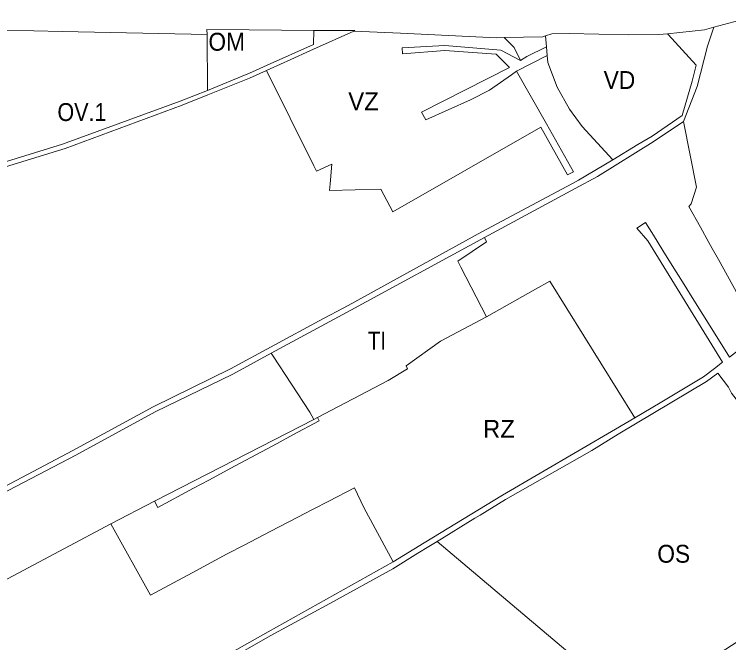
# Model space of a CAD drawing. Extents: x -650451 to -642268, y -1075216 to -1066610.
# Drawn here: x -648639 to -648159.7, y -1070794.3 to -1070372.8 of the extents above; entities that cross this region are included whole.
import ezdxf

# ---------------------------------------------------------------- set-up
doc = ezdxf.new("R2010")
doc.units = 0
doc.header["$LTSCALE"] = 4.8
for name, color, linetype, lineweight in [('11', 7, 'Continuous', 13), ('12', 7, 'Continuous', 13), ('15', 7, 'Continuous', 13), ('24', 7, 'Continuous', 13), ('30', 7, 'Continuous', 13), ('35', 7, 'Continuous', 13), ('36', 7, 'Continuous', 13), ('49', 7, 'Continuous', 13), ('6', 7, 'Continuous', 13), ('9', 7, 'Continuous', 13)]:
    doc.layers.add(name, color=color, linetype=linetype, lineweight=lineweight)
doc.layers.add('62', color=7, linetype='Continuous')

msp = doc.modelspace()

# ---------------------------------------------------------------- linework, layer by layer
at = {"layer": '11'}
for points in [[(-648169.69, -1070381.43), (-648062.37, -1070352.64), (-648040.47, -1070392.422), (-648014.63, -1070439.36)], [(-648509.26, -1070424.06), (-648527.6, -1070431.05), (-648606.55, -1070459.91), (-648681.313, -1070482.918), (-648700.745, -1070383.398), (-648669.28, -1070384.28), (-648664.06, -1070383.09)], [(-648664.06, -1070383.09), (-648606.95, -1070384.45), (-648509.69, -1070386.34), (-648509.26, -1070424.06)], [(-648189.93, -1070444.71), (-648180.83, -1070421.27), (-648174, -1070394.23), (-648169.69, -1070381.43)], [(-648138.93, -1070587.1), (-648140.05, -1070585.09), (-648166.63, -1070537.28), (-648170.72, -1070529.92), (-648172.96, -1070525.9), (-648178.7, -1070515.58), (-648186.441, -1070501.65), (-648184.791, -1070500.073), (-648181.386, -1070488.724), (-648189.93, -1070444.71)]]:
    msp.add_lwpolyline(points, dxfattribs=at)
at = {"layer": '12'}
for points in [[(-648509.69, -1070386.34), (-648509.73, -1070382.94), (-648481.49, -1070383.28), (-648437.99, -1070383.61)], [(-648437.99, -1070383.61), (-648438.15, -1070393.03), (-648469.23, -1070406.97), (-648479.25, -1070411.33), (-648482.21, -1070412.79), (-648509.26, -1070424.06), (-648509.69, -1070386.34)]]:
    msp.add_lwpolyline(points, dxfattribs=at)
at = {"layer": '15'}
for points in [[(-648664.06, -1070383.09), (-648669.28, -1070384.28), (-648700.745, -1070383.398), (-648681.313, -1070482.918), (-648606.55, -1070459.91), (-648527.6, -1070431.05), (-648509.26, -1070424.06)], [(-648169.69, -1070381.43), (-648174, -1070394.23), (-648180.83, -1070421.27), (-648189.93, -1070444.71), (-648210.48, -1070458.42), (-648247.67, -1070481.57)], [(-648200.82, -1070385.84), (-648175.98, -1070383.15), (-648169.69, -1070381.43)], [(-648509.26, -1070424.06), (-648482.21, -1070412.79), (-648479.25, -1070411.33), (-648469.23, -1070406.97), (-648438.15, -1070393.03), (-648437.99, -1070383.61)], [(-648411.27, -1070384.06), (-648438.21, -1070396.22), (-648455.85, -1070404.19), (-648457.94, -1070405.13), (-648469.77, -1070410.47)], [(-648437.99, -1070383.61), (-648417.49, -1070383.76), (-648410.5, -1070383.71), (-648411.27, -1070384.06)], [(-648237.475, -1070470.361), (-648220.55, -1070460.22), (-648211.12, -1070454.56), (-648191.01, -1070440.77), (-648184.25, -1070417.79), (-648181.53, -1070407), (-648200.39, -1070386.31), (-648200.82, -1070385.84)], [(-648302.01, -1070411.05), (-648305.39, -1070413.38), (-648320.24, -1070423.64), (-648332.97, -1070430.18), (-648362.79, -1070443.63), (-648365.77, -1070438.53), (-648306.73, -1070408.57), (-648315.65, -1070399.6), (-648350.21, -1070397.21), (-648378.51, -1070399.32), (-648378.84, -1070395.37), (-648350.2, -1070393.85), (-648312.51, -1070396.92), (-648299.32, -1070403.93)], [(-648299.32, -1070403.93), (-648295.18, -1070401.23), (-648281.907, -1070394.762), (-648281.388, -1070400.523), (-648302.01, -1070411.05)], [(-648469.77, -1070410.47), (-648481.18, -1070415.62), (-648495.666, -1070421.476), (-648509.227, -1070426.957)], [(-648509.227, -1070426.957), (-648526.28, -1070433.85), (-648604.92, -1070462.79), (-648714.161, -1070496.376), (-648728.255, -1070500.709)], [(-648645.331, -1070689.546), (-648599.66, -1070665.32), (-648545.76, -1070636.22), (-648494.04, -1070610.73), (-648434.43, -1070578.53), (-648415.08, -1070568.07), (-648325.21, -1070518.84), (-648264.56, -1070486.34), (-648260.57, -1070484.2), (-648237.475, -1070470.361)], [(-648247.67, -1070481.57), (-648262.69, -1070489.67), (-648323.59, -1070522.48)], [(-648176.54, -1070616.09), (-648169.28, -1070610.49), (-648163.8, -1070606.27), (-648213.87, -1070524.8), (-648221.359, -1070516.349), (-648215.48, -1070512.59)], [(-648215.48, -1070512.59), (-648210.19, -1070521.07), (-648203.83, -1070531.25), (-648197.59, -1070541.27), (-648190.71, -1070552.3), (-648182.98, -1070564.68), (-648171.02, -1070583.86), (-648159.23, -1070602.75), (-648138.93, -1070587.1), (-648137.78, -1070586.25), (-648135.47, -1070590.61)], [(-648323.59, -1070522.48), (-648413.19, -1070571.3), (-648466.61, -1070600.21)], [(-648466.61, -1070600.21), (-648492.47, -1070614.2), (-648544.42, -1070639.42), (-648597.74, -1070668.62), (-648693.45, -1070718.46)], [(-648176.86, -1070808.52), (-648059.7, -1070732.7), (-648057.21, -1070730.8), (-648060.85, -1070723.82), (-648078.53, -1070715.55), (-648093.51, -1070701.09), (-648133.79, -1070654.85), (-648137.43, -1070653.59), (-648137.3, -1070653.53), (-648157.89, -1070626.96), (-648159.75, -1070622.94), (-648166.9, -1070613.56), (-648174.58, -1070619.17), (-648233.77, -1070654.52), (-648251.53, -1070665.4), (-648309.38, -1070698.25), (-648326.44, -1070708.73), (-648329.91, -1070710.86), (-648355.275, -1070726.455)], [(-648222.58, -1070643.48), (-648205.74, -1070633.46), (-648176.54, -1070616.09)], [(-648544.906, -1070699.451), (-648438.13, -1070644.73), (-648435.57, -1070643.38)], [(-648435.57, -1070643.38), (-648434.46, -1070645.53), (-648452.09, -1070654.98), (-648462.66, -1070660.64), (-648473.24, -1070666.31), (-648490.87, -1070675.75), (-648508.5, -1070685.2), (-648518.75, -1070690.69), (-648542.69, -1070703.55), (-648544.906, -1070699.451)], [(-648384.89, -1070740.06), (-648363.96, -1070727.29), (-648311.53, -1070695.29), (-648235.6, -1070651.17), (-648222.58, -1070643.48)], [(-648355.275, -1070726.455), (-648360.83, -1070729.87), (-648368.163, -1070734.376)], [(-648368.163, -1070734.376), (-648385.03, -1070744.74), (-648427.25, -1070767.95)], [(-648516.092, -1070817.462), (-648517.87, -1070814.68), (-648468.77, -1070787.09), (-648384.89, -1070740.06)], [(-648427.25, -1070767.95), (-648466.83, -1070789.54), (-648511.09, -1070814.7), (-648516.092, -1070817.462)]]:
    msp.add_lwpolyline(points, dxfattribs=at)
at = {"layer": '24'}
for points in [[(-648040.47, -1070392.422), (-648062.37, -1070352.64), (-648169.69, -1070381.43)], [(-648509.69, -1070386.34), (-648606.95, -1070384.45), (-648664.06, -1070383.09)], [(-648437.99, -1070383.61), (-648481.49, -1070383.28), (-648509.73, -1070382.94), (-648509.69, -1070386.34)], [(-648169.69, -1070381.43), (-648175.98, -1070383.15), (-648200.82, -1070385.84)], [(-648411.27, -1070384.06), (-648410.5, -1070383.71), (-648417.49, -1070383.76), (-648437.99, -1070383.61)], [(-648310.275, -1070388.476), (-648315.43, -1070388.6), (-648379.96, -1070385.54), (-648411.27, -1070384.06)], [(-648282.582, -1070387.276), (-648284.37, -1070387.85), (-648310.275, -1070388.476)], [(-648200.82, -1070385.84), (-648206.48, -1070386.45), (-648226.81, -1070386.69), (-648266.67, -1070385.69), (-648278.36, -1070385.92), (-648282.582, -1070387.276)]]:
    msp.add_lwpolyline(points, dxfattribs=at)
at = {"layer": '30'}
for points in [[(-648466.61, -1070600.21), (-648413.19, -1070571.3), (-648323.59, -1070522.48)], [(-648323.59, -1070522.48), (-648322.18, -1070525.44), (-648341.41, -1070538.42), (-648339.33, -1070542.45), (-648322.16, -1070575.76)], [(-648322.16, -1070575.76), (-648353.05, -1070592.1), (-648376.17, -1070608.72), (-648375.156, -1070610.592), (-648388.19, -1070618.37), (-648435.57, -1070643.38), (-648438.13, -1070644.73)], [(-648438.13, -1070644.73), (-648440.8, -1070639.72), (-648465.28, -1070602.24), (-648466.61, -1070600.21)]]:
    msp.add_lwpolyline(points, dxfattribs=at)
at = {"layer": '35'}
for points in [[(-648282.582, -1070387.276), (-648278.36, -1070385.92), (-648266.67, -1070385.69), (-648226.81, -1070386.69), (-648206.48, -1070386.45), (-648200.82, -1070385.84)], [(-648237.475, -1070470.361), (-648257.96, -1070448.17), (-648266.416, -1070436.404), (-648274.808, -1070421.647), (-648280.974, -1070405.11), (-648281.388, -1070400.523), (-648281.907, -1070394.762), (-648282.582, -1070387.276)], [(-648200.82, -1070385.84), (-648200.39, -1070386.31), (-648181.53, -1070407), (-648184.25, -1070417.79), (-648191.01, -1070440.77), (-648211.12, -1070454.56), (-648220.55, -1070460.22), (-648237.475, -1070470.361)]]:
    msp.add_lwpolyline(points, dxfattribs=at)
at = {"layer": '36'}
for points in [[(-648469.77, -1070410.47), (-648457.94, -1070405.13), (-648455.85, -1070404.19), (-648438.21, -1070396.22), (-648411.27, -1070384.06)], [(-648411.27, -1070384.06), (-648379.96, -1070385.54), (-648315.43, -1070388.6), (-648310.275, -1070388.476)], [(-648310.275, -1070388.476), (-648303.705, -1070395.035), (-648299.32, -1070403.93)], [(-648299.32, -1070403.93), (-648312.51, -1070396.92), (-648350.2, -1070393.85), (-648378.84, -1070395.37), (-648378.51, -1070399.32), (-648350.21, -1070397.21), (-648315.65, -1070399.6), (-648306.73, -1070408.57), (-648365.77, -1070438.53), (-648362.79, -1070443.63), (-648332.97, -1070430.18), (-648320.24, -1070423.64), (-648305.39, -1070413.38), (-648302.01, -1070411.05)], [(-648267.801, -1070480.55), (-648285.75, -1070448.49), (-648385.085, -1070505.351), (-648393.14, -1070490.07), (-648427.41, -1070491.08), (-648427.06, -1070486.49), (-648426.05, -1070473.34), (-648436.22, -1070478.01), (-648437.97, -1070474.49), (-648469.77, -1070410.47)], [(-648302.01, -1070411.05), (-648282.01, -1070446.35), (-648263.859, -1070478.393), (-648267.801, -1070480.55)]]:
    msp.add_lwpolyline(points, dxfattribs=at)
at = {"layer": '49'}
for points in [[(-648574.27, -1070714.5), (-648547.54, -1070762.44), (-648519.58, -1070747.4), (-648496.18, -1070734.81), (-648484.68, -1070728.83), (-648466.94, -1070719.6), (-648449.19, -1070710.37), (-648438.55, -1070704.83), (-648427.9, -1070699.29), (-648410.84, -1070690.42), (-648404.45, -1070703.55), (-648384.89, -1070740.06)], [(-648693.45, -1070718.46), (-648667.72, -1070764.15), (-648574.27, -1070714.5)], [(-648384.89, -1070740.06), (-648468.77, -1070787.09), (-648517.87, -1070814.68), (-648516.092, -1070817.462)]]:
    msp.add_lwpolyline(points, dxfattribs=at)
at = {"layer": '6'}
msp.add_line((-648574.27, -1070714.5), (-648544.906, -1070699.451), dxfattribs=at)
for points in [[(-648322.16, -1070575.76), (-648289.22, -1070557.15), (-648279.736, -1070551.783), (-648222.58, -1070643.48)], [(-648435.57, -1070643.38), (-648388.19, -1070618.37), (-648375.156, -1070610.592), (-648376.17, -1070608.72), (-648353.05, -1070592.1), (-648322.16, -1070575.76)], [(-648544.906, -1070699.451), (-648542.69, -1070703.55), (-648518.75, -1070690.69), (-648508.5, -1070685.2), (-648490.87, -1070675.75), (-648473.24, -1070666.31), (-648462.66, -1070660.64), (-648452.09, -1070654.98), (-648434.46, -1070645.53), (-648435.57, -1070643.38)], [(-648222.58, -1070643.48), (-648235.6, -1070651.17), (-648311.53, -1070695.29), (-648363.96, -1070727.29), (-648384.89, -1070740.06)], [(-648384.89, -1070740.06), (-648404.45, -1070703.55), (-648410.84, -1070690.42), (-648427.9, -1070699.29), (-648438.55, -1070704.83), (-648449.19, -1070710.37), (-648466.94, -1070719.6), (-648484.68, -1070728.83), (-648496.18, -1070734.81), (-648519.58, -1070747.4), (-648547.54, -1070762.44), (-648574.27, -1070714.5)]]:
    msp.add_lwpolyline(points, dxfattribs=at)
at = {"layer": '9'}
msp.add_lwpolyline([(-648257.61, -1070808.91), (-648355.275, -1070726.455), (-648329.91, -1070710.86), (-648326.44, -1070708.73), (-648309.38, -1070698.25), (-648251.53, -1070665.4), (-648233.77, -1070654.52), (-648174.58, -1070619.17), (-648166.9, -1070613.56), (-648159.75, -1070622.94), (-648157.89, -1070626.96), (-648137.3, -1070653.53), (-648137.43, -1070653.59), (-648133.79, -1070654.85), (-648093.51, -1070701.09), (-648078.53, -1070715.55), (-648060.85, -1070723.82), (-648057.21, -1070730.8), (-648059.7, -1070732.7), (-648176.86, -1070808.52)], dxfattribs=at)

# ---------------------------------------------------------------- texts
at = {"layer": '62'}
for s, width, p in [('OM', 0.95, (-648508.752, -1070397.253)), ('VD', 0.95, (-648243.575, -1070422.919)), ('OV.1', 0.9, (-648610.05, -1070444.408)), ('TI', 0.85, (-648401.762, -1070597.809)), ('OS', 0.95, (-648207.598, -1070740.684))]:
    msp.add_text(s, height=12, dxfattribs=dict(at, width=width)).set_placement(p)
for s, p in [('VZ', (-648414.946, -1070437.223)), ('RZ', (-648324.55, -1070656.883))]:
    msp.add_text(s, height=12, dxfattribs=at).set_placement(p)

doc.saveas('drawing.dxf')
